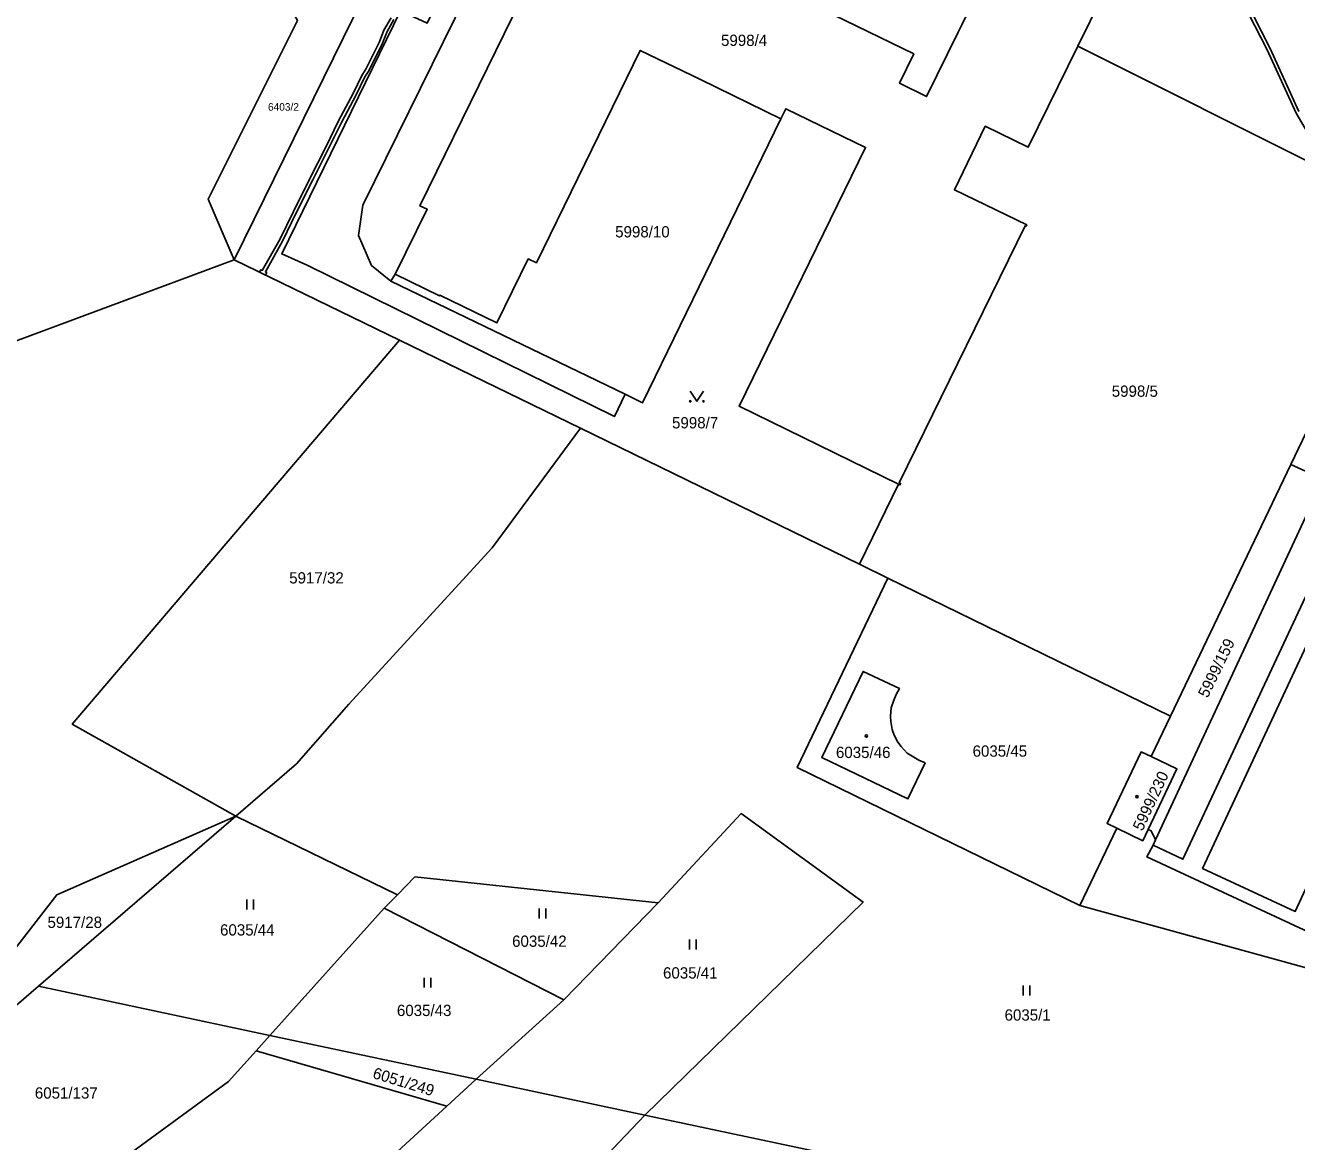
# Model space of a CAD drawing. Extents: x -644096 to -634268, y -1141430 to -1133463.
# Drawn here: x -639819.5 to -639627.9, y -1139193.4 to -1139025.2 of the extents above; entities that cross this region are included whole.
import ezdxf

# ---------------------------------------------------------------- set-up
doc = ezdxf.new("R2010")
doc.units = 0
for name, color, linetype in [('B_Hranice _3D', 7, 'Continuous'), ('M_Svah_Zarez', 7, 'Continuous'), ('svrsek_osa_sjezdy', 7, 'Continuous'), ('svrsek_osa_terminal_VRT', 7, 'Continuous'), ('svrsek_osa_VRT', 7, 'Continuous'), ('terminal_VRT', 7, 'Continuous')]:
    doc.layers.add(name, color=color, linetype=linetype)

msp = doc.modelspace()

# ---------------------------------------------------------------- linework, layer by layer
at = {"layer": 'B_Hranice _3D'}
for points in [[(-639638.91, -1139016.05), (-639632.36, -1139028.94), (-639628, -1139038.46)], [(-639627.56, -1139038.22), (-639631.9, -1139028.72), (-639638.49, -1139015.77)], [(-639764.38, -1139024.12), (-639765.44, -1139025.95), (-639766.12, -1139027.72), (-639768.17, -1139031.84), (-639768.76, -1139032.77), (-639770.07, -1139035.48), (-639772.29, -1139039.63), (-639774.22, -1139043.58), (-639776.62, -1139048.3), (-639779.09, -1139053.27), (-639781.15, -1139057.5), (-639783.79, -1139062.15), (-639784.01, -1139062.05), (-639784.19, -1139062.43), (-639783.29, -1139062.87), (-639783.11, -1139062.47), (-639783.31, -1139062.38), (-639780.71, -1139057.74), (-639778.65, -1139053.49), (-639776.18, -1139048.52), (-639773.78, -1139043.8), (-639771.85, -1139039.85), (-639769.63, -1139035.7), (-639768.32, -1139033.01), (-639767.73, -1139032.08), (-639765.66, -1139027.92), (-639764.98, -1139026.17), (-639763.94, -1139024.34)], [(-639628, -1139038.46), (-639626.28, -1139041.37)]]:
    msp.add_lwpolyline(points, dxfattribs=at)
at = {"layer": 'M_Svah_Zarez'}
for centre in [(-639692.74, -1139132.31), (-639651.97, -1139141.47)]:
    msp.add_circle(centre, 0.175, dxfattribs=at)
at = {"layer": 'svrsek_osa_sjezdy'}
for p, q in [((-639786.08, -1139158.47), (-639786.08, -1139156.97)), ((-639785.08, -1139158.47), (-639785.08, -1139156.97)), ((-639742.07, -1139159.8), (-639742.07, -1139158.3)), ((-639741.07, -1139159.8), (-639741.07, -1139158.3)), ((-639719.39, -1139164.5), (-639719.39, -1139163)), ((-639718.39, -1139164.5), (-639718.39, -1139163)), ((-639759.37, -1139170.23), (-639759.37, -1139168.73)), ((-639758.37, -1139170.23), (-639758.37, -1139168.73)), ((-639669.11, -1139171.39), (-639669.11, -1139169.89)), ((-639668.11, -1139171.39), (-639668.11, -1139169.89))]:
    msp.add_line(p, q, dxfattribs=at)
msp.add_lwpolyline([(-639719.29, -1139080.37), (-639718.29, -1139081.87), (-639717.29, -1139080.37)], dxfattribs=at)
for centre in [(-639719.29, -1139081.87), (-639717.29, -1139081.87)]:
    msp.add_circle(centre, 0.1, dxfattribs=at)
at = {"layer": 'svrsek_osa_terminal_VRT'}
msp.add_arc((-642050.26, -1145189.6), 8802.25, 41.413152, 75.317049, dxfattribs=at)
at = {"layer": 'terminal_VRT'}
for p, q in [((-639660.87, -1139028.37), (-639651.79, -1139009.92)), ((-639767.17, -1139018.12), (-639788, -1139060.58)), ((-639610.76, -1139053.47), (-639660.87, -1139028.37)), ((-639628.79, -1139091.38), (-639611.48, -1139055.18)), ((-639763.09, -1139072.68), (-639788, -1139060.58)), ((-639764.42, -1139063.79), (-639763.74, -1139062.72)), ((-639729.07, -1139080.81), (-639764.42, -1139063.79)), ((-639735.82, -1139085.93), (-639763.09, -1139072.68)), ((-639693.8, -1139106.44), (-639735.82, -1139085.93)), ((-639646.93, -1139129.32), (-639628.79, -1139091.38)), ((-639628.79, -1139091.38), (-639623.91, -1139093.59)), ((-639649.17, -1139147.96), (-639623.91, -1139093.59)), ((-639687.89, -1139094.36), (-639693.8, -1139106.44)), ((-639689.52, -1139108.53), (-639693.8, -1139106.44)), ((-639689.52, -1139108.53), (-639646.93, -1139129.32)), ((-639646.93, -1139129.32), (-639649.85, -1139135.42)), ((-639778.61, -1139136.5), (-639787.78, -1139144.41)), ((-639817.49, -1139170.02), (-639787.78, -1139144.41)), ((-639787.78, -1139144.41), (-639763.39, -1139156.26)), ((-639660.58, -1139157.87), (-639655.01, -1139146.22)), ((-639649.17, -1139147.96), (-639649.54, -1139148.77)), ((-639763.39, -1139156.26), (-639765.39, -1139158.27)), ((-639765.39, -1139158.27), (-639782.64, -1139177.42)), ((-639765.39, -1139158.27), (-639738.32, -1139172.09)), ((-639724.12, -1139157.46), (-639738.32, -1139172.09)), ((-639593.59, -1139176.32), (-639660.58, -1139157.87)), ((-639841.23, -1139190.37), (-639817.49, -1139170.02)), ((-639817.49, -1139170.02), (-639782.64, -1139177.42)), ((-639738.32, -1139172.09), (-639751.55, -1139184.03)), ((-639784.72, -1139179.73), (-639782.64, -1139177.42)), ((-639782.64, -1139177.42), (-639751.55, -1139184.03)), ((-639755.96, -1139188.07), (-639784.72, -1139179.73)), ((-639751.55, -1139184.03), (-639755.96, -1139188.07)), ((-639751.55, -1139184.03), (-639726.13, -1139189.43)), ((-639755.96, -1139188.07), (-639776.85, -1139207.21)), ((-639726.13, -1139189.43), (-639690.82, -1139196.93))]:
    msp.add_line(p, q, dxfattribs=at)
for points in [[(-639764.42, -1139063.79), (-639767.3, -1139061.41), (-639769.28, -1139056.87), (-639768.6, -1139052.3), (-639740.79, -1138995.84), (-639738.85, -1138994.25), (-639736.69, -1138994.1), (-639729.2, -1138997.57)], [(-639729.2, -1138997.57), (-639734.58, -1139008.51), (-639731.36, -1139010.12), (-639737.09, -1139021.84), (-639743.53, -1139018.69), (-639760.02, -1139052.41), (-639758.92, -1139052.95), (-639763.74, -1139062.72)], [(-639659.68, -1139006.23), (-639662.37, -1139004.91), (-639667.11, -1139002.66), (-639672.46, -1139013.3), (-639672.57, -1139013.24), (-639678.38, -1139025.13), (-639678.93, -1139026.25), (-639683.67, -1139035.95), (-639687.75, -1139033.95), (-639685.62, -1139029.53), (-639697.6, -1139023.7)], [(-639788, -1139060.58), (-639791.91, -1139051.44), (-639778.49, -1139024.49), (-639779.95, -1139022), (-639788.94, -1139015.56), (-639786.26, -1139009.43)], [(-639729.07, -1139080.81), (-639730.71, -1139084.18), (-639776.89, -1139061.42), (-639780.84, -1139059.66), (-639762.94, -1139023.02), (-639758.92, -1139024.88), (-639752.72, -1139012.28), (-639754.4, -1139011.45)], [(-639763.74, -1139062.72), (-639757.07, -1139066), (-639757.01, -1139065.87), (-639748.41, -1139070.07), (-639743.69, -1139060.42), (-639742.47, -1139061.01), (-639726.82, -1139029), (-639717.74, -1139033.4), (-639705.62, -1139039.33)], [(-639687.89, -1139094.36), (-639687.65, -1139094.47), (-639687.58, -1139094.26), (-639687.79, -1139094.16), (-639668.84, -1139055.42), (-639668.69, -1139055.49), (-639668.59, -1139055.3), (-639679.48, -1139050.01), (-639674.84, -1139040.43), (-639668.36, -1139043.59), (-639660.87, -1139028.37)], [(-639788, -1139060.58), (-639843.95, -1139081.35), (-639852.93, -1139081.36), (-639864.22, -1139077.37), (-639865.87, -1139076.55), (-639909.07, -1139054.68), (-639936.77, -1139040.65), (-639955.92, -1139030.96)], [(-639705.62, -1139039.33), (-639704.87, -1139037.8), (-639692.86, -1139043.62), (-639711.93, -1139082.61), (-639687.89, -1139094.36)], [(-639705.62, -1139039.33), (-639726.46, -1139082.09), (-639729.07, -1139080.81)], [(-639787.78, -1139144.41), (-639812.42, -1139130.52), (-639763.09, -1139072.68)], [(-639735.82, -1139085.93), (-639749.14, -1139103.98), (-639770.75, -1139127.53), (-639778.61, -1139136.5)], [(-639649.54, -1139148.77), (-639645.04, -1139150.88), (-639626.59, -1139111.32), (-639625.71, -1139110.07), (-639624.28, -1139108.65), (-639622.47, -1139107.72), (-639620.49, -1139107.29), (-639618.44, -1139107.49), (-639616.73, -1139108.18), (-639595.41, -1139118.05), (-639594.19, -1139119.41), (-639594.11, -1139121.2), (-639595.32, -1139123.48), (-639588.17, -1139126.8), (-639581.76, -1139113.09)], [(-639660.58, -1139157.87), (-639703.17, -1139137.08), (-639689.52, -1139108.53)], [(-639599.11, -1139154.88), (-639598.38, -1139153.35), (-639620.78, -1139142.93), (-639628.12, -1139158.74), (-639642.08, -1139152.26), (-639623.68, -1139112.75), (-639609.76, -1139119.18), (-639610.49, -1139120.7), (-639588.07, -1139131.13), (-639580.73, -1139115.32)], [(-639683.9, -1139136.37), (-639686.49, -1139141.8), (-639699.47, -1139135.57), (-639693.22, -1139122.57), (-639687.78, -1139125.16), (-639688.25, -1139126.07), (-639688.61, -1139126.89), (-639688.99, -1139128.09), (-639689.09, -1139129.33), (-639689.08, -1139130.13), (-639688.88, -1139131.32), (-639688.55, -1139132.18), (-639687.99, -1139133.26), (-639687.52, -1139133.91), (-639686.6, -1139134.88), (-639684.82, -1139135.96), (-639683.9, -1139136.37)], [(-639655.01, -1139146.22), (-639656.48, -1139145.52), (-639651.35, -1139134.71), (-639649.85, -1139135.42)], [(-639649.85, -1139135.42), (-639645.94, -1139137.28), (-639650.28, -1139146.4)], [(-639724.12, -1139157.46), (-639711.59, -1139144.01), (-639693.25, -1139157.33), (-639726.13, -1139189.43)], [(-639841.23, -1139190.37), (-639814.76, -1139156.23), (-639787.78, -1139144.41)], [(-639655.01, -1139146.22), (-639651.09, -1139148.1), (-639650.28, -1139146.4)], [(-639650.28, -1139146.4), (-639649.85, -1139146.61), (-639649.17, -1139147.96)], [(-639649.54, -1139148.77), (-639650.46, -1139150.52), (-639612.44, -1139168.18), (-639611.6, -1139166.36), (-639607.77, -1139151.57), (-639599.36, -1139155.46)], [(-639763.39, -1139156.26), (-639760.8, -1139153.54), (-639724.12, -1139157.46)], [(-639805.36, -1139196.45), (-639788.89, -1139184.36), (-639784.72, -1139179.73)], [(-639726.13, -1139189.43), (-639742.59, -1139206.77), (-639780.4, -1139244.89)]]:
    msp.add_lwpolyline(points, dxfattribs=at)

# ---------------------------------------------------------------- texts
at = {"layer": 'svrsek_osa_VRT'}
for s, height, p in [('5998/4', 1.7, (-639714.65, -1139028.33)), ('6403/2', 1.14, (-639782.92, -1139038.09)), ('5998/10', 1.7, (-639730.6, -1139057.18)), ('5998/5', 1.7, (-639655.77, -1139081.2)), ('5998/7', 1.7, (-639722.03, -1139085.96)), ('5917/32', 1.7, (-639779.72, -1139109.33)), ('6035/46', 1.7, (-639697.33, -1139135.63)), ('6035/45', 1.7, (-639676.74, -1139135.43)), ('5917/28', 1.7, (-639816.14, -1139161.23)), ('6035/44', 1.7, (-639790.14, -1139162.38)), ('6035/42', 1.7, (-639746.13, -1139164.08)), ('6035/41', 1.7, (-639723.39, -1139168.86)), ('6035/43', 1.7, (-639763.49, -1139174.51)), ('6035/1', 1.7, (-639671.92, -1139175.2)), ('6051/137', 1.7, (-639818.05, -1139186.95))]:
    msp.add_text(s, height=height, dxfattribs=at).set_placement(p)
for s, rotation, p in [('5999/159', 64, (-639641.32, -1139126.69)), ('5999/230', 65, (-639651.15, -1139146.74)), ('6051/249', 343, (-639767.26, -1139183.83))]:
    msp.add_text(s, height=1.7, rotation=rotation, dxfattribs=at).set_placement(p)

doc.saveas('drawing.dxf')
